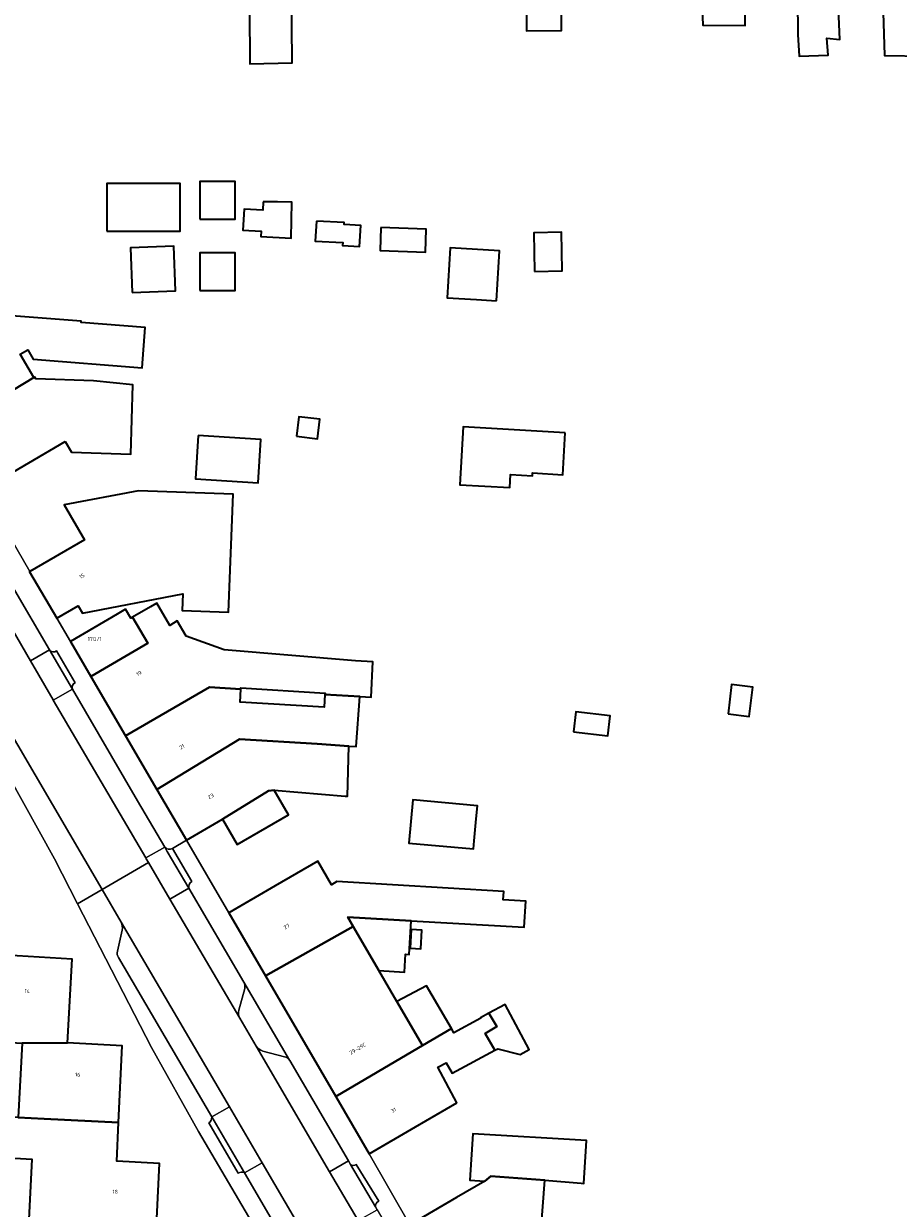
# Model space of a CAD drawing. Header units: metres. Extents: x 197700 to 204338, y 317132 to 325229.
# Tile 636 of 656: x 203266 to 203347, y 318536 to 318646. Entities that reach past the tile are written whole.
import ezdxf
from ezdxf.enums import TextEntityAlignment as Align

# ---------------------------------------------------------------- set-up
doc = ezdxf.new("R2010")
doc.units = ezdxf.units.M
for name, color, linetype, lineweight in [('B-WE-GR-BEPLANTING_CULTUUR_BODEMBEDEKKER-GV', 90, 'Continuous', 18), ('B-WE-OG-BEBOUWING-GV', 7, 'Continuous', 35), ('B-WE-OG-BEBOUWING-T18', 10, 'Continuous', 18), ('B-WE-OG-TERREIN_ERF-GV', 7, 'Continuous', 18), ('B-WE-VH-VERHARDING_BETONSTRAATSTEEN-GV', 252, 'Continuous', 18), ('B-WE-VH-VERHARDING_TEGEL-GV', 252, 'Continuous', 18)]:
    doc.layers.add(name, color=color, linetype=linetype, lineweight=lineweight)
doc.styles.add('NLCS-ISO-M200-T18', font='NLCS-ISO.ttf', dxfattribs={"height": 0.36})

msp = doc.modelspace()

# ---------------------------------------------------------------- linework, layer by layer
at = {"layer": 'B-WE-GR-BEPLANTING_CULTUUR_BODEMBEDEKKER-GV'}
for points in [[(203290.733, 318550.078), (203286.488, 318557.324)], [(203286.571, 318556.718), (203286.024, 318554.726)], [(203286.106, 318553.962), (203287.631, 318551.36)], [(203288.267, 318550.924), (203290.279, 318550.397)], [(203290.703, 318550.118), (203290.733, 318550.078)]]:
    msp.add_lwpolyline(points, dxfattribs=at)
for points in [[(203286.488, 318557.324, -0.1796623), (203286.571, 318556.718)], [(203286.024, 318554.726, 0.2049276), (203286.106, 318553.962)], [(203287.631, 318551.36, 0.1769956), (203288.267, 318550.924)], [(203290.279, 318550.397, -0.1546333), (203290.703, 318550.118)]]:
    msp.add_lwpolyline(points, format="xyb", dxfattribs=at)
at = {"layer": 'B-WE-OG-BEBOUWING-GV'}
for points in [[(203290.859, 318656.613), (203290.655, 318656.611), (203290.525, 318668.075), (203285.534, 318668.521), (203285.703, 318659.116), (203288.727, 318658.868), (203288.726, 318658.203), (203287.88, 318658.166), (203287.9, 318652.721), (203286.974, 318652.725), (203287.03, 318642.582), (203290.977, 318642.681)], [(203312.654, 318653.171), (203312.791, 318653.17), (203312.733, 318645.657), (203315.984, 318645.681), (203315.901, 318656.881), (203319.651, 318656.605), (203319.488, 318665.556), (203312.487, 318666.152)], [(203337.29, 318664.039), (203328.302, 318664.805), (203328.491, 318655.757), (203328.63, 318651.683), (203328.89, 318651.657), (203329.113, 318646.159), (203333.036, 318646.132), (203333.034, 318651.724), (203332.53, 318651.736), (203332.487, 318655.229), (203335.195, 318655.016), (203335.232, 318652.019), (203337.893, 318651.811), (203337.873, 318654.806), (203337.519, 318654.834)], [(203337.29, 318664.039), (203337.519, 318654.834), (203337.873, 318654.806), (203337.893, 318651.811), (203337.939, 318645.292), (203338.063, 318643.293), (203340.756, 318643.398), (203340.625, 318644.964), (203341.835, 318644.846), (203341.658, 318649.116), (203344.682, 318649.231), (203344.631, 318651.333), (203345.69, 318651.358), (203345.631, 318654.492), (203345.447, 318663.34)], [(203353.067, 318654.026), (203352.801, 318663.042), (203345.636, 318663.324), (203345.447, 318663.34), (203345.631, 318654.492), (203345.69, 318651.358), (203345.75, 318651.359), (203345.985, 318643.357), (203349.727, 318643.298), (203349.928, 318651.04), (203348.731, 318654.108)], [(203273.752, 318627.059), (203280.589, 318627.059), (203280.589, 318631.474), (203273.752, 318631.474)], [(203282.396, 318628.145), (203285.696, 318628.145), (203285.696, 318631.643), (203282.396, 318631.643)], [(203288.284, 318629.776), (203288.258, 318628.989), (203286.505, 318629.085), (203286.398, 318627.137), (203288.097, 318627.044), (203288.07, 318626.562), (203290.888, 318626.407), (203290.935, 318629.739), (203289.609, 318629.757)], [(203293.227, 318627.988), (203293.125, 318626.131), (203295.667, 318625.991), (203295.652, 318625.724), (203297.239, 318625.637), (203297.346, 318627.587), (203295.804, 318627.671), (203295.814, 318627.847)], [(203299.214, 318627.39), (203299.136, 318625.246), (203303.345, 318625.094), (203303.423, 318627.236)], [(203313.483, 318623.315), (203316.043, 318623.357), (203315.984, 318626.938), (203313.424, 318626.896)], [(203276.122, 318621.351), (203280.148, 318621.51), (203279.984, 318625.667), (203275.958, 318625.508)], [(203309.949, 318620.589), (203310.218, 318625.219), (203305.647, 318625.485), (203305.379, 318620.866), (203308.095, 318620.708)], [(203282.396, 318621.528), (203285.696, 318621.528), (203285.696, 318625.026), (203282.396, 318625.026)], [(203263.296, 318619.308), (203259.705, 318617.21), (203255.388, 318614.688), (203258.943, 318608.604), (203266.994, 318613.455), (203265.724, 318615.615), (203266.413, 318616.02), (203266.927, 318615.147), (203277.032, 318614.356), (203277.325, 318618.103), (203271.364, 318618.57), (203271.372, 318618.676)], [(203269.902, 318607.511), (203270.49, 318606.511), (203275.986, 318606.34), (203276.187, 318612.778), (203272.528, 318613.151), (203267.172, 318613.334), (203267.073, 318613.502), (203266.994, 318613.455), (203258.943, 318608.604), (203262.208, 318603.016), (203266.525, 318605.538)], [(203291.375, 318607.998), (203293.327, 318607.76), (203293.55, 318609.583), (203291.598, 318609.821)], [(203316.33, 318608.333), (203306.852, 318608.885), (203306.54, 318603.505), (203311.192, 318603.235), (203311.262, 318604.442), (203313.29, 318604.324), (203313.306, 318604.597), (203316.103, 318604.434)], [(203282.247, 318608.085), (203281.986, 318604.04), (203287.809, 318603.664), (203288.07, 318607.708)], [(203269.125, 318591.119), (203271.103, 318592.262), (203271.506, 318591.579), (203280.811, 318593.384), (203280.76, 318591.829), (203285.057, 318591.656), (203285.5, 318602.618), (203276.699, 318602.933), (203269.812, 318601.643), (203271.699, 318598.402), (203266.612, 318595.441), (203266.575, 318595.42), (203269.115, 318591.113)], [(203276.162, 318591.216), (203277.579, 318588.792), (203272.286, 318585.698), (203275.509, 318580.185), (203283.3, 318584.719), (203286.216, 318584.534), (203286.222, 318584.633), (203294.028, 318584.159), (203294.021, 318584.04), (203297.263, 318583.834), (203298.3, 318583.768), (203298.472, 318587.062), (203296.862, 318587.157), (203284.664, 318588.186), (203281.129, 318589.442), (203280.305, 318590.855), (203279.608, 318590.448), (203278.408, 318592.505), (203277.809, 318592.156)], [(203275.503, 318591.954), (203274.711, 318591.491), (203270.38, 318588.959), (203272.286, 318585.698), (203277.579, 318588.792), (203276.162, 318591.216), (203275.987, 318591.116)], [(203294.021, 318584.04), (203293.948, 318582.839), (203286.142, 318583.312), (203286.216, 318584.534), (203283.3, 318584.719), (203275.509, 318580.185), (203278.42, 318575.204), (203286.094, 318579.892), (203293.285, 318579.445), (203296.227, 318579.236), (203296.934, 318579.186), (203297.263, 318583.834)], [(203331.459, 318582.222), (203333.423, 318581.982), (203333.755, 318584.704), (203331.79, 318584.944)], [(203317.11, 318580.574), (203320.296, 318580.185), (203320.521, 318582.034), (203317.335, 318582.423)], [(203278.42, 318575.204), (203281.164, 318570.51), (203284.5, 318572.46), (203288.779, 318575.088), (203289.314, 318575.13), (203295.912, 318574.594), (203296.106, 318574.578), (203296.227, 318579.236), (203293.285, 318579.445), (203286.094, 318579.892)], [(203284.5, 318572.46), (203285.882, 318570.09), (203290.636, 318572.862), (203289.314, 318575.13), (203288.779, 318575.088)], [(203308.068, 318572.476), (203308.178, 318573.701), (203302.169, 318574.239), (203301.81, 318570.233), (203307.819, 318569.695), (203307.886, 318570.441)], [(203302.043, 318563.006), (203312.522, 318562.41), (203312.666, 318564.844), (203310.577, 318564.968), (203310.622, 318565.736), (203295.127, 318566.653), (203294.627, 318566.362), (203293.35, 318568.553), (203289.393, 318566.251), (203285.098, 318563.753), (203288.493, 318557.918), (203296.641, 318562.481), (203296.139, 318563.342)], [(203296.139, 318563.342), (203296.641, 318562.481), (203299.028, 318558.387), (203301.412, 318558.246), (203301.51, 318559.904), (203301.848, 318559.884), (203302.043, 318563.006)], [(203288.493, 318557.918), (203295.02, 318546.7), (203302.719, 318551.208), (203303.086, 318551.427), (203300.705, 318555.511), (203299.028, 318558.387), (203296.641, 318562.481)], [(203301.933, 318560.484), (203302.929, 318560.426), (203303.029, 318562.155), (203302.033, 318562.212)], [(203270.121, 318551.682), (203270.539, 318559.463), (203265.421, 318559.748), (203261.136, 318560.024), (203260.635, 318552.24), (203260.621, 318551.973), (203265.908, 318551.668)], [(203300.705, 318555.511), (203303.086, 318551.427), (203305.768, 318553.025), (203303.461, 318556.98)], [(203312.143, 318550.607), (203312.984, 318551.055), (203310.757, 318555.234), (203309.25, 318554.431), (203309.977, 318553.19), (203308.9, 318552.549), (203309.81, 318550.993), (203310.072, 318551.133)], [(203306.276, 318546.112), (203304.508, 318549.413), (203305.285, 318549.827), (203305.839, 318548.878), (203309.81, 318550.993), (203308.9, 318552.549), (203309.977, 318553.19), (203309.25, 318554.431), (203308.475, 318554.018), (203308.506, 318553.96), (203306.001, 318552.625), (203305.768, 318553.025), (203303.086, 318551.427), (203302.719, 318551.208), (203295.02, 318546.7), (203298.122, 318541.369), (203302.444, 318543.883)], [(203267.931, 318544.633), (203274.851, 318544.292), (203275.183, 318551.403), (203270.121, 318551.682), (203265.908, 318551.668), (203265.528, 318544.765)], [(203269.403, 318533.897), (203273.352, 318533.705), (203278.326, 318533.463), (203278.667, 318540.476), (203274.683, 318540.696), (203274.851, 318544.292), (203267.931, 318544.633), (203265.528, 318544.765), (203264.897, 318544.8), (203264.693, 318541.008), (203266.811, 318540.894), (203266.476, 318534.678), (203269.432, 318534.519)], [(203317.822, 318538.667), (203318.07, 318538.639), (203318.303, 318542.603), (203307.744, 318543.223), (203307.493, 318538.948), (203308.881, 318538.851), (203309.421, 318539.306), (203314.459, 318538.923)], [(203308.881, 318538.851), (203306.24, 318537.315), (203301.918, 318534.801), (203305.494, 318528.654), (203314.056, 318533.628), (203314.459, 318538.923), (203309.421, 318539.306)]]:
    msp.add_lwpolyline(points, close=True, dxfattribs=at)
at = {"layer": 'B-WE-OG-TERREIN_ERF-GV'}
for points in [[(203290.859, 318656.613), (203290.977, 318642.681), (203287.03, 318642.582), (203286.974, 318652.725)], [(203315.901, 318656.881), (203315.984, 318645.681), (203312.733, 318645.657), (203312.791, 318653.17)], [(203341.658, 318649.116), (203341.835, 318644.846), (203340.625, 318644.964), (203340.756, 318643.398), (203338.063, 318643.293), (203337.939, 318645.292), (203337.893, 318651.811)], [(203333.034, 318651.724), (203333.036, 318646.132), (203329.113, 318646.159), (203328.89, 318651.657)], [(203349.727, 318643.298), (203345.985, 318643.357), (203345.75, 318651.359)], [(203263.296, 318619.308), (203271.372, 318618.676), (203271.364, 318618.57), (203277.325, 318618.103), (203277.032, 318614.356), (203266.927, 318615.147), (203266.413, 318616.02), (203265.724, 318615.615), (203266.994, 318613.455), (203267.073, 318613.502), (203267.172, 318613.334), (203272.528, 318613.151), (203276.187, 318612.778), (203275.986, 318606.34), (203270.49, 318606.511), (203269.902, 318607.511), (203266.525, 318605.538), (203262.208, 318603.016), (203266.612, 318595.441), (203271.699, 318598.402), (203269.812, 318601.643), (203276.699, 318602.933), (203285.5, 318602.618), (203285.057, 318591.656), (203280.76, 318591.829), (203280.811, 318593.384), (203271.506, 318591.579), (203271.103, 318592.262), (203269.125, 318591.119), (203270.38, 318588.959), (203274.711, 318591.491), (203275.503, 318591.954), (203275.987, 318591.116), (203276.162, 318591.216), (203277.809, 318592.156), (203278.408, 318592.505), (203279.608, 318590.448), (203280.305, 318590.855), (203281.129, 318589.442), (203284.664, 318588.186), (203296.862, 318587.157), (203298.472, 318587.062), (203298.3, 318583.768), (203297.263, 318583.834), (203296.934, 318579.186), (203296.227, 318579.236), (203296.106, 318574.578), (203295.912, 318574.594), (203289.314, 318575.13), (203290.636, 318572.862), (203285.882, 318570.09), (203284.5, 318572.46), (203281.164, 318570.51), (203285.098, 318563.753), (203289.393, 318566.251), (203293.35, 318568.553), (203294.627, 318566.362), (203295.127, 318566.653), (203310.622, 318565.736), (203310.577, 318564.968), (203312.666, 318564.844), (203312.522, 318562.41), (203302.043, 318563.006), (203301.848, 318559.884), (203301.51, 318559.904), (203301.412, 318558.246), (203299.028, 318558.387), (203300.705, 318555.511), (203303.461, 318556.98), (203305.768, 318553.025), (203306.001, 318552.625), (203308.506, 318553.96), (203308.475, 318554.018), (203309.25, 318554.431)], [(203293.635, 318524.152), (203282.268, 318543.443), (203277.911, 318551.266), (203271.045, 318564.595), (203268.896, 318568.768), (203263.161, 318579.041)], [(203265.421, 318559.748), (203270.539, 318559.463), (203270.121, 318551.682), (203275.183, 318551.403), (203274.851, 318544.292), (203274.683, 318540.696), (203278.667, 318540.476), (203278.326, 318533.463)], [(203309.25, 318554.431), (203310.757, 318555.234), (203312.984, 318551.055), (203312.143, 318550.607), (203310.072, 318551.133), (203309.81, 318550.993), (203305.839, 318548.878), (203305.285, 318549.827), (203304.508, 318549.413), (203306.276, 318546.112), (203302.444, 318543.883), (203298.122, 318541.369), (203301.918, 318534.801), (203306.24, 318537.315), (203308.881, 318538.851), (203307.493, 318538.948), (203307.744, 318543.223), (203318.303, 318542.603), (203318.07, 318538.639), (203317.822, 318538.667), (203314.459, 318538.923), (203314.056, 318533.628)], [(203266.476, 318534.678), (203266.811, 318540.894), (203264.693, 318541.008)]]:
    msp.add_lwpolyline(points, dxfattribs=at)
for points in [[(203273.752, 318627.059), (203273.752, 318631.474), (203280.589, 318631.474), (203280.589, 318627.059)], [(203282.396, 318628.145), (203282.396, 318631.643), (203285.696, 318631.643), (203285.696, 318628.145)], [(203288.284, 318629.776), (203289.609, 318629.757), (203290.935, 318629.739), (203290.888, 318626.407), (203288.07, 318626.562), (203288.097, 318627.044), (203286.398, 318627.137), (203286.505, 318629.085), (203288.258, 318628.989)], [(203293.227, 318627.988), (203295.814, 318627.847), (203295.804, 318627.671), (203297.346, 318627.587), (203297.239, 318625.637), (203295.652, 318625.724), (203295.667, 318625.991), (203293.125, 318626.131)], [(203299.214, 318627.39), (203303.423, 318627.236), (203303.345, 318625.094), (203299.136, 318625.246)], [(203313.483, 318623.315), (203313.424, 318626.896), (203315.984, 318626.938), (203316.043, 318623.357)], [(203276.122, 318621.351), (203275.958, 318625.508), (203279.984, 318625.667), (203280.148, 318621.51)], [(203308.095, 318620.708), (203305.379, 318620.866), (203305.647, 318625.485), (203310.218, 318625.219), (203309.949, 318620.589)], [(203282.396, 318621.528), (203282.396, 318625.026), (203285.696, 318625.026), (203285.696, 318621.528)], [(203291.375, 318607.998), (203291.598, 318609.821), (203293.55, 318609.583), (203293.327, 318607.76)], [(203316.33, 318608.333), (203316.103, 318604.434), (203313.306, 318604.597), (203313.29, 318604.324), (203311.262, 318604.442), (203311.192, 318603.235), (203306.54, 318603.505), (203306.852, 318608.885)], [(203282.247, 318608.085), (203288.07, 318607.708), (203287.809, 318603.664), (203281.986, 318604.04)], [(203331.459, 318582.222), (203331.79, 318584.944), (203333.755, 318584.704), (203333.423, 318581.982)], [(203286.216, 318584.534), (203286.142, 318583.312), (203293.948, 318582.839), (203294.021, 318584.04), (203294.028, 318584.159), (203286.222, 318584.633)], [(203317.11, 318580.574), (203317.335, 318582.423), (203320.521, 318582.034), (203320.296, 318580.185)], [(203307.886, 318570.441), (203307.819, 318569.695), (203301.81, 318570.233), (203302.169, 318574.239), (203308.178, 318573.701), (203308.068, 318572.476)], [(203301.933, 318560.484), (203302.033, 318562.212), (203303.029, 318562.155), (203302.929, 318560.426)]]:
    msp.add_lwpolyline(points, close=True, dxfattribs=at)
at = {"layer": 'B-WE-VH-VERHARDING_BETONSTRAATSTEEN-GV'}
for points in [[(203260.925, 318587.078), (203261.444, 318586.194), (203262.46, 318584.46), (203273.317, 318565.923), (203277.619, 318568.438), (203277.427, 318568.765), (203277.372, 318568.858), (203268.794, 318583.495), (203268.766, 318583.543), (203266.662, 318587.161), (203263.304, 318592.936), (203263.243, 318593.042), (203258.388, 318601.533), (203252.352, 318612.09), (203250.379, 318615.541), (203247.392, 318620.765), (203243.623, 318627.357), (203238.048, 318637.108), (203235.196, 318642.096), (203234.192, 318643.852), (203226.742, 318656.882)], [(203268.426, 318588.169), (203270.567, 318584.508)], [(203270.827, 318585.107), (203269.101, 318588.066)], [(203279.137, 318569.867), (203279.373, 318569.463), (203281.376, 318566.046)], [(203281.647, 318566.653), (203279.862, 318569.723)], [(203286.488, 318557.324), (203281.376, 318566.046), (203279.612, 318565.038), (203286.106, 318553.962)], [(203274.838, 318559.607), (203283.511, 318544.804), (203285.141, 318545.735), (203275.097, 318562.884)], [(203275.192, 318562.146), (203274.749, 318560.197)], [(203286.024, 318554.726), (203286.571, 318556.718)], [(203287.631, 318551.36), (203294.457, 318539.717), (203296.211, 318540.721), (203290.76, 318550.036), (203290.733, 318550.078), (203290.703, 318550.118)], [(203290.279, 318550.397), (203288.267, 318550.924)], [(203283.233, 318544.252), (203285.972, 318539.57)], [(203286.55, 318539.617), (203283.511, 318544.804)], [(203291.493, 318534.89), (203288.179, 318540.548), (203286.55, 318539.617), (203289.466, 318534.64)], [(203296.397, 318540.403), (203298.709, 318536.453)], [(203299.022, 318536.988), (203296.917, 318540.38)]]:
    msp.add_lwpolyline(points, dxfattribs=at)
for points in [[(203263.243, 318593.042), (203263.304, 318592.936), (203266.662, 318587.161), (203268.426, 318588.169), (203264.991, 318594.042)], [(203266.662, 318587.161), (203268.766, 318583.543), (203268.794, 318583.495), (203270.567, 318584.508), (203268.426, 318588.169)], [(203277.372, 318568.858), (203279.137, 318569.867), (203276.622, 318574.157), (203270.567, 318584.508), (203268.794, 318583.495)], [(203279.373, 318569.463), (203279.137, 318569.867), (203277.372, 318568.858), (203277.427, 318568.765), (203277.619, 318568.438), (203279.612, 318565.038), (203281.376, 318566.046)], [(203291.493, 318534.89), (203292.783, 318532.688), (203297.019, 318525.557), (203299.838, 318520.812), (203305.547, 318511.203), (203306.599, 318509.431), (203306.924, 318508.895), (203311.237, 318511.407), (203304.409, 318522.903), (203303.869, 318523.812), (203297.118, 318535.178), (203297.112, 318535.188), (203294.457, 318539.717), (203287.631, 318551.36), (203286.106, 318553.962), (203279.612, 318565.038), (203277.619, 318568.438), (203273.317, 318565.923), (203275.097, 318562.884), (203285.141, 318545.735), (203288.179, 318540.548)], [(203286.55, 318539.617), (203288.179, 318540.548), (203285.141, 318545.735), (203283.511, 318544.804)], [(203294.457, 318539.717), (203297.112, 318535.188), (203298.863, 318536.189), (203298.709, 318536.453), (203296.397, 318540.403), (203296.211, 318540.721)]]:
    msp.add_lwpolyline(points, close=True, dxfattribs=at)
for points in [[(203269.101, 318588.066, -0.4014037), (203268.426, 318588.169)], [(203270.567, 318584.508, -0.3959267), (203270.827, 318585.107)], [(203279.862, 318569.723, -0.3552734), (203279.137, 318569.867)], [(203281.376, 318566.046, -0.3264212), (203281.647, 318566.653)], [(203275.097, 318562.884, -0.150357), (203275.192, 318562.146)], [(203274.749, 318560.197, 0.2088371), (203274.838, 318559.607)], [(203286.571, 318556.718, 0.1796623), (203286.488, 318557.324)], [(203286.106, 318553.962, -0.2049276), (203286.024, 318554.726)], [(203288.267, 318550.924, -0.1769956), (203287.631, 318551.36)], [(203290.703, 318550.118, 0.1546333), (203290.279, 318550.397)], [(203283.511, 318544.804, -0.2663411), (203283.233, 318544.252)], [(203285.972, 318539.57, -0.3058987), (203286.55, 318539.617)], [(203296.917, 318540.38, -0.3247181), (203296.397, 318540.403)], [(203298.709, 318536.453, -0.3719713), (203299.022, 318536.988)]]:
    msp.add_lwpolyline(points, format="xyb", dxfattribs=at)
at = {"layer": 'B-WE-VH-VERHARDING_TEGEL-GV'}
for points in [[(203279.862, 318569.723), (203281.164, 318570.51), (203278.42, 318575.204), (203275.509, 318580.185), (203272.286, 318585.698), (203270.38, 318588.959), (203269.125, 318591.119), (203269.115, 318591.113), (203266.575, 318595.42), (203266.612, 318595.441), (203262.208, 318603.016), (203258.943, 318608.604), (203255.388, 318614.688), (203253.898, 318617.24), (203250.28, 318623.407)], [(203264.991, 318594.042), (203268.426, 318588.169)], [(203257.087, 318589.653), (203261.179, 318582.405), (203263.161, 318579.041), (203268.896, 318568.768), (203271.045, 318564.595), (203273.317, 318565.923), (203262.46, 318584.46)], [(203269.101, 318588.066), (203270.827, 318585.107)], [(203270.567, 318584.508), (203276.622, 318574.157), (203279.137, 318569.867)], [(203285.098, 318563.753), (203281.164, 318570.51), (203279.862, 318569.723), (203281.647, 318566.653)], [(203281.376, 318566.046), (203286.488, 318557.324), (203290.733, 318550.078), (203290.76, 318550.036), (203296.211, 318540.721), (203296.397, 318540.403)], [(203275.097, 318562.884), (203273.317, 318565.923), (203271.045, 318564.595), (203277.911, 318551.266), (203282.268, 318543.443), (203293.635, 318524.152), (203294.032, 318524.321), (203296.988, 318519.261), (203299.904, 318514.455), (203304.619, 318507.553), (203306.924, 318508.895), (203306.599, 318509.431), (203305.547, 318511.203)], [(203298.709, 318536.453), (203298.863, 318536.189), (203304.174, 318527.113), (203307.511, 318521.635), (203307.548, 318521.585), (203307.583, 318521.534), (203312.981, 318512.423), (203314.44, 318513.272), (203311.367, 318518.555), (203308.715, 318523.116), (203305.494, 318528.654), (203301.918, 318534.801), (203298.122, 318541.369), (203295.02, 318546.7), (203288.493, 318557.918), (203285.098, 318563.753)], [(203274.749, 318560.197), (203275.192, 318562.146)], [(203283.511, 318544.804), (203274.838, 318559.607)], [(203285.972, 318539.57), (203283.233, 318544.252)], [(203294.65, 318525.612), (203291.439, 318531.046), (203291.427, 318531.07), (203289.466, 318534.64), (203286.55, 318539.617)], [(203296.917, 318540.38), (203299.022, 318536.988)]]:
    msp.add_lwpolyline(points, dxfattribs=at)
for points in [[(203268.426, 318588.169, 0.4014037), (203269.101, 318588.066)], [(203270.827, 318585.107, 0.3959267), (203270.567, 318584.508)], [(203279.137, 318569.867, 0.3552734), (203279.862, 318569.723)], [(203281.647, 318566.653, 0.3264212), (203281.376, 318566.046)], [(203275.192, 318562.146, 0.150357), (203275.097, 318562.884)], [(203274.838, 318559.607, -0.2088371), (203274.749, 318560.197)], [(203283.233, 318544.252, 0.2663411), (203283.511, 318544.804)], [(203286.55, 318539.617, 0.3058987), (203285.972, 318539.57)], [(203296.397, 318540.403, 0.3247181), (203296.917, 318540.38)], [(203299.022, 318536.988, 0.3719713), (203298.709, 318536.453)]]:
    msp.add_lwpolyline(points, format="xyb", dxfattribs=at)

# ---------------------------------------------------------------- texts
at = {"layer": 'B-WE-OG-BEBOUWING-T18', "style": 'NLCS-ISO-M200-T18'}
for s, rotation, p in [('15', 30.5, (203271.444, 318595.038)), ('19', 30.3, (203276.752, 318585.984)), ('21', 30.3, (203280.731, 318579.178)), ('23', 30.3, (203283.416, 318574.583)), ('27', 30.1, (203290.465, 318562.482)), ('14', 357, (203266.373, 318556.489)), ('29-29C', 30.1, (203297.058, 318551.151)), ('16', 357.4, (203271.054, 318548.729)), ('31', 30.1, (203300.395, 318545.415)), ('18', 357.3, (203274.535, 318537.865))]:
    msp.add_text(s, height=0.36, rotation=rotation, dxfattribs=at).set_placement(p, align=Align.MIDDLE)
msp.add_text('17G/1', height=0.36, dxfattribs=at).set_placement((203272.636, 318589.184), align=Align.MIDDLE)

doc.saveas('drawing.dxf')
